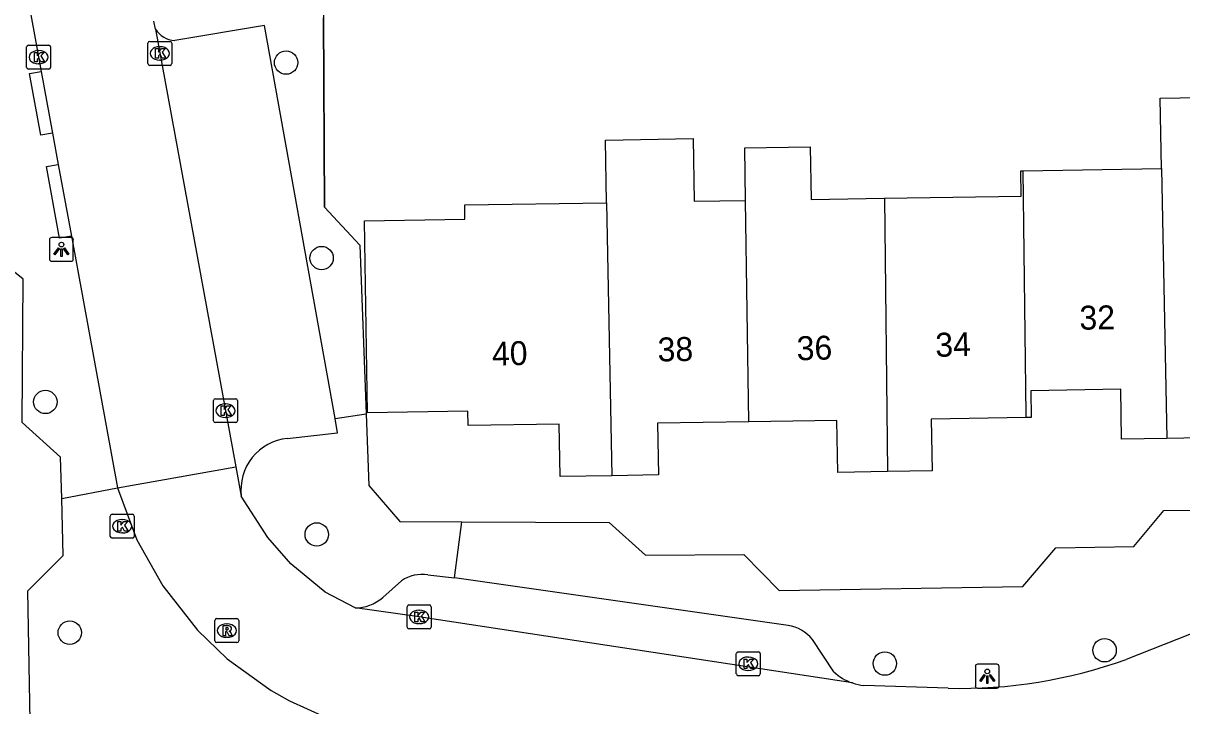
# Model space of a CAD drawing. Extents: x 157321 to 158827, y 386650 to 388532.
# Drawn here: x 158028.63 to 158077.07, y 387680.6 to 387709.14 of the extents above; entities that cross this region are included whole.
import ezdxf

# ---------------------------------------------------------------- set-up
doc = ezdxf.new("R2010")
doc.units = 0
for name, color, linetype in [('IMGEO_Boom', 7, 'Continuous'), ('IMGEO_Kolk', 7, 'Continuous'), ('IMGEO_Lichtpunt', 7, 'Continuous'), ('IMGEO_Muur', 7, 'Continuous'), ('IMGEO_Pand', 7, 'Continuous'), ('IMGEO_Pand_nummerreeks', 7, 'Continuous'), ('IMGEO_Rijbaan_lokaal_open', 7, 'Continuous'), ('IMGEO_Rioolput', 7, 'Continuous'), ('IMGEO_Voetpad_open', 7, 'Continuous')]:
    doc.layers.add(name, color=color, linetype=linetype)

msp = doc.modelspace()

# ---------------------------------------------------------------- linework, layer by layer
at = {"layer": 'IMGEO_Boom'}
for centre in [(158039.619, 387707.487), (158041.103, 387699.317), (158029.553, 387693.302), (158040.901, 387687.763), (158030.574, 387683.658), (158073.84, 387682.923), (158064.652, 387682.365)]:
    msp.add_circle(centre, 0.489, dxfattribs=at)
at = {"layer": 'IMGEO_Kolk'}
for p, q in [((158028.846, 387708.215), (158029.698, 387708.215)), ((158033.84, 387707.445), (158033.84, 387708.297)), ((158033.915, 387708.371), (158034.767, 387708.371)), ((158034.328, 387708.151), (158034.353, 387708.151)), ((158034.841, 387708.297), (158034.841, 387707.445)), ((158028.771, 387707.289), (158028.771, 387708.141)), ((158029.259, 387707.995), (158029.284, 387707.995)), ((158029.772, 387708.141), (158029.772, 387707.289)), ((158029.698, 387707.215), (158028.846, 387707.215)), ((158029.282, 387707.435), (158029.257, 387707.435)), ((158034.767, 387707.371), (158033.915, 387707.371)), ((158034.351, 387707.591), (158034.326, 387707.591)), ((158036.585, 387692.511), (158036.585, 387693.363)), ((158036.66, 387693.437), (158037.512, 387693.437)), ((158037.073, 387693.217), (158037.098, 387693.217)), ((158037.586, 387693.363), (158037.586, 387692.511)), ((158037.096, 387692.657), (158037.071, 387692.657)), ((158037.512, 387692.437), (158036.66, 387692.437)), ((158032.267, 387687.681), (158032.267, 387688.533)), ((158032.342, 387688.607), (158033.194, 387688.607)), ((158032.755, 387688.387), (158032.78, 387688.387)), ((158033.268, 387688.533), (158033.268, 387687.681)), ((158032.778, 387687.827), (158032.753, 387687.827)), ((158033.194, 387687.607), (158032.342, 387687.607)), ((158044.681, 387683.889), (158044.681, 387684.741)), ((158044.756, 387684.815), (158045.608, 387684.815)), ((158045.169, 387684.595), (158045.194, 387684.595)), ((158045.682, 387684.741), (158045.682, 387683.889)), ((158045.192, 387684.035), (158045.167, 387684.035)), ((158045.608, 387683.815), (158044.756, 387683.815)), ((158058.443, 387681.93), (158058.443, 387682.782)), ((158058.518, 387682.856), (158059.37, 387682.856)), ((158058.931, 387682.636), (158058.956, 387682.636)), ((158059.444, 387682.782), (158059.444, 387681.93)), ((158058.954, 387682.076), (158058.929, 387682.076)), ((158059.37, 387681.856), (158058.518, 387681.856))]:
    msp.add_line(p, q, dxfattribs=at)
for points in [[(158028.846, 387708.215), (158029.698, 387708.215)], [(158033.84, 387707.445), (158033.84, 387708.297)], [(158033.915, 387708.371), (158034.767, 387708.371)], [(158034.841, 387708.297), (158034.841, 387707.445)], [(158028.771, 387707.289), (158028.771, 387708.141)], [(158029.092, 387707.915), (158029.215, 387707.915), (158029.215, 387707.764), (158029.345, 387707.915), (158029.509, 387707.915), (158029.363, 387707.764), (158029.516, 387707.515), (158029.364, 387707.515), (158029.279, 387707.679), (158029.215, 387707.612), (158029.215, 387707.515), (158029.092, 387707.515), (158029.092, 387707.915)], [(158029.772, 387708.141), (158029.772, 387707.289)], [(158034.161, 387708.071), (158034.284, 387708.071), (158034.284, 387707.92), (158034.414, 387708.071), (158034.578, 387708.071), (158034.432, 387707.92), (158034.585, 387707.671), (158034.433, 387707.671), (158034.348, 387707.835), (158034.284, 387707.768), (158034.284, 387707.671), (158034.161, 387707.671), (158034.161, 387708.071)], [(158029.698, 387707.215), (158028.846, 387707.215)], [(158034.767, 387707.371), (158033.915, 387707.371)], [(158036.585, 387692.511), (158036.585, 387693.363)], [(158036.66, 387693.437), (158037.512, 387693.437)], [(158036.906, 387693.137), (158037.029, 387693.137), (158037.029, 387692.986), (158037.159, 387693.137), (158037.323, 387693.137), (158037.177, 387692.986), (158037.33, 387692.737), (158037.178, 387692.737), (158037.093, 387692.901), (158037.029, 387692.834), (158037.029, 387692.737), (158036.906, 387692.737), (158036.906, 387693.137)], [(158037.586, 387693.363), (158037.586, 387692.511)], [(158037.512, 387692.437), (158036.66, 387692.437)], [(158032.267, 387687.681), (158032.267, 387688.533)], [(158032.342, 387688.607), (158033.194, 387688.607)], [(158032.588, 387688.307), (158032.711, 387688.307), (158032.711, 387688.156), (158032.841, 387688.307), (158033.005, 387688.307), (158032.859, 387688.156), (158033.012, 387687.907), (158032.86, 387687.907), (158032.775, 387688.071), (158032.711, 387688.004), (158032.711, 387687.907), (158032.588, 387687.907), (158032.588, 387688.307)], [(158033.268, 387688.533), (158033.268, 387687.681)], [(158033.194, 387687.607), (158032.342, 387687.607)], [(158044.681, 387683.889), (158044.681, 387684.741)], [(158044.756, 387684.815), (158045.608, 387684.815)], [(158045.002, 387684.515), (158045.125, 387684.515), (158045.125, 387684.364), (158045.255, 387684.515), (158045.419, 387684.515), (158045.273, 387684.364), (158045.426, 387684.115), (158045.274, 387684.115), (158045.189, 387684.279), (158045.125, 387684.212), (158045.125, 387684.115), (158045.002, 387684.115), (158045.002, 387684.515)], [(158045.682, 387684.741), (158045.682, 387683.889)], [(158045.608, 387683.815), (158044.756, 387683.815)], [(158058.443, 387681.93), (158058.443, 387682.782)], [(158058.518, 387682.856), (158059.37, 387682.856)], [(158058.764, 387682.556), (158058.887, 387682.556), (158058.887, 387682.405), (158059.017, 387682.556), (158059.181, 387682.556), (158059.035, 387682.405), (158059.188, 387682.156), (158059.036, 387682.156), (158058.951, 387682.32), (158058.887, 387682.253), (158058.887, 387682.156), (158058.764, 387682.156), (158058.764, 387682.556)], [(158059.444, 387682.782), (158059.444, 387681.93)], [(158059.37, 387681.856), (158058.518, 387681.856)]]:
    msp.add_lwpolyline(points, dxfattribs=at)
for centre, start, end in [((158028.848, 387708.139), 91.552, 178.448), ((158028.848, 387708.139), 91.552, 178.448), ((158029.696, 387708.139), 1.552, 88.448), ((158029.696, 387708.139), 1.552, 88.448), ((158033.917, 387708.295), 91.552, 178.448), ((158033.917, 387708.295), 91.552, 178.448), ((158034.765, 387708.295), 1.552, 88.448), ((158034.765, 387708.295), 1.552, 88.448), ((158028.848, 387707.291), 181.552, 268.448), ((158028.848, 387707.291), 181.552, 268.448), ((158029.696, 387707.291), 271.552, 358.448), ((158029.696, 387707.291), 271.552, 358.448), ((158033.917, 387707.447), 181.552, 268.448), ((158033.917, 387707.447), 181.552, 268.448), ((158034.765, 387707.447), 271.552, 358.448), ((158034.765, 387707.447), 271.552, 358.448), ((158036.662, 387693.361), 91.552, 178.448), ((158036.662, 387693.361), 91.552, 178.448), ((158037.51, 387693.361), 1.552, 88.448), ((158037.51, 387693.361), 1.552, 88.448), ((158036.662, 387692.513), 181.552, 268.448), ((158036.662, 387692.513), 181.552, 268.448), ((158037.51, 387692.513), 271.552, 358.448), ((158037.51, 387692.513), 271.552, 358.448), ((158032.344, 387688.531), 91.552, 178.448), ((158032.344, 387688.531), 91.552, 178.448), ((158033.192, 387688.531), 1.552, 88.448), ((158033.192, 387688.531), 1.552, 88.448), ((158032.344, 387687.683), 181.552, 268.448), ((158032.344, 387687.683), 181.552, 268.448), ((158033.192, 387687.683), 271.552, 358.448), ((158033.192, 387687.683), 271.552, 358.448), ((158044.758, 387684.739), 91.552, 178.448), ((158044.758, 387684.739), 91.552, 178.448), ((158045.606, 387684.739), 1.552, 88.448), ((158045.606, 387684.739), 1.552, 88.448), ((158044.758, 387683.891), 181.552, 268.448), ((158044.758, 387683.891), 181.552, 268.448), ((158045.606, 387683.891), 271.552, 358.448), ((158045.606, 387683.891), 271.552, 358.448), ((158058.52, 387682.78), 91.552, 178.448), ((158058.52, 387682.78), 91.552, 178.448), ((158059.368, 387682.78), 1.552, 88.448), ((158059.368, 387682.78), 1.552, 88.448), ((158058.52, 387681.932), 181.552, 268.448), ((158058.52, 387681.932), 181.552, 268.448), ((158059.368, 387681.932), 271.552, 358.448), ((158059.368, 387681.932), 271.552, 358.448)]:
    msp.add_arc(centre, 0.0765, start, end, dxfattribs=at)
for centre, major_axis, ratio, start_param, end_param in [((158034.327, 387707.871), (-0.387, 0.002), 0.722429, 4.712389, 7.853982), ((158034.352, 387707.871), (-0.39, 0.002), 0.717154, 1.570796, 4.712389), ((158029.258, 387707.715), (-0.387, 0.002), 0.722429, 4.712389, 7.853982), ((158029.283, 387707.715), (-0.39, 0.002), 0.717154, 1.570796, 4.712389), ((158037.072, 387692.937), (-0.387, 0.002), 0.722429, 4.712389, 7.853982), ((158037.097, 387692.937), (-0.39, 0.002), 0.717154, 1.570796, 4.712389), ((158032.754, 387688.107), (-0.387, 0.002), 0.722429, 4.712389, 7.853982), ((158032.779, 387688.107), (-0.39, 0.002), 0.717154, 1.570796, 4.712389), ((158045.168, 387684.315), (-0.387, 0.002), 0.722429, 4.712389, 7.853982), ((158045.193, 387684.315), (-0.39, 0.002), 0.717154, 1.570796, 4.712389), ((158058.93, 387682.356), (-0.387, 0.002), 0.722429, 4.712389, 7.853982), ((158058.955, 387682.356), (-0.39, 0.002), 0.717154, 1.570796, 4.712389)]:
    msp.add_ellipse(centre, major_axis=major_axis, ratio=ratio, start_param=start_param, end_param=end_param, dxfattribs=at)
at = {"layer": 'IMGEO_Lichtpunt'}
for p, q in [((158029.726, 387700.082), (158029.726, 387699.275)), ((158029.726, 387700.082), (158029.726, 387699.275)), ((158030.628, 387700.177), (158029.82, 387700.177)), ((158030.628, 387700.177), (158029.82, 387700.177)), ((158030.722, 387699.275), (158030.722, 387700.082)), ((158030.722, 387699.275), (158030.722, 387700.082)), ((158029.82, 387699.181), (158030.628, 387699.181)), ((158029.82, 387699.181), (158030.628, 387699.181)), ((158068.436, 387682.24), (158068.436, 387681.433)), ((158068.436, 387682.24), (158068.436, 387681.433)), ((158069.338, 387682.335), (158068.53, 387682.335)), ((158069.338, 387682.335), (158068.53, 387682.335)), ((158069.432, 387681.433), (158069.432, 387682.24)), ((158069.432, 387681.433), (158069.432, 387682.24)), ((158068.53, 387681.339), (158069.338, 387681.339)), ((158068.53, 387681.339), (158069.338, 387681.339))]:
    msp.add_line(p, q, dxfattribs=at)
for points in [[(158030.1, 387699.746), (158030.139, 387699.718), (158029.951, 387699.456), (158029.913, 387699.483), (158030.1, 387699.746)], [(158030.202, 387699.698), (158030.249, 387699.698), (158030.249, 387699.376), (158030.202, 387699.376), (158030.202, 387699.698)], [(158030.312, 387699.718), (158030.35, 387699.745), (158030.537, 387699.483), (158030.498, 387699.455), (158030.312, 387699.718)], [(158068.81, 387681.904), (158068.849, 387681.876), (158068.661, 387681.614), (158068.623, 387681.641), (158068.81, 387681.904)], [(158068.912, 387681.856), (158068.959, 387681.856), (158068.959, 387681.534), (158068.912, 387681.534), (158068.912, 387681.856)], [(158069.022, 387681.876), (158069.06, 387681.903), (158069.247, 387681.641), (158069.208, 387681.613), (158069.022, 387681.876)]]:
    msp.add_lwpolyline(points, dxfattribs=at)
for centre in [(158030.225, 387699.88), (158068.935, 387682.038)]:
    msp.add_circle(centre, 0.0994, dxfattribs=at)
for centre, start, end in [((158029.82, 387700.082), 90, 180), ((158029.82, 387700.082), 90, 180), ((158030.628, 387700.082), 0, 90), ((158030.628, 387700.082), 0, 90), ((158029.82, 387699.275), 180, 270), ((158029.82, 387699.275), 180, 270), ((158030.628, 387699.275), 270, 0), ((158030.628, 387699.275), 270, 360), ((158068.53, 387682.24), 90, 180), ((158068.53, 387682.24), 90, 180), ((158069.338, 387682.24), 0, 90), ((158069.338, 387682.24), 0, 90), ((158068.53, 387681.433), 180, 270), ((158068.53, 387681.433), 180, 270), ((158069.338, 387681.433), 270, 0), ((158069.338, 387681.433), 270, 360)]:
    msp.add_arc(centre, 0.0946, start, end, dxfattribs=at)
at = {"layer": 'IMGEO_Muur'}
msp.add_lwpolyline([(158041.219, 387701.442), (158041.185, 387709.36)], dxfattribs=at)
at = {"layer": 'IMGEO_Pand'}
for points in [[(158076.22, 387703.058), (158076.16, 387706.007), (158081.97, 387706.1), (158082.017, 387703.15), (158082.238, 387703.154), (158082.384, 387693.935), (158078.556, 387693.875), (158078.589, 387691.809), (158076.449, 387691.775)], [(158053.018, 387701.631), (158052.967, 387704.252), (158056.635, 387704.31), (158056.677, 387701.689), (158058.83, 387701.723)], [(158058.83, 387701.723), (158058.798, 387703.919), (158061.533, 387703.96), (158061.565, 387701.766), (158064.643, 387701.815)], [(158064.643, 387701.815), (158070.351, 387701.905), (158070.334, 387702.965), (158070.442, 387702.967)], [(158070.442, 387702.967), (158076.22, 387703.058)], [(158070.561, 387692.651), (158070.562, 387692.759), (158070.442, 387702.967)], [(158076.22, 387703.058), (158076.449, 387691.775)], [(158053.239, 387690.22), (158051.072, 387690.186), (158051.038, 387692.378), (158047.231, 387692.318), (158047.222, 387692.918), (158043.023, 387692.852), (158042.896, 387700.872), (158047.095, 387700.938), (158047.085, 387701.537), (158053.018, 387701.631)], [(158053.018, 387701.631), (158053.239, 387690.22)], [(158058.966, 387692.473), (158058.83, 387701.723)], [(158064.643, 387701.815), (158064.764, 387690.389)], [(158076.449, 387691.775), (158074.551, 387691.745), (158074.518, 387693.83), (158070.752, 387693.77), (158070.769, 387692.654), (158070.561, 387692.651)], [(158070.561, 387692.651), (158066.595, 387692.588), (158066.629, 387690.418), (158064.764, 387690.389)], [(158058.966, 387692.473), (158055.151, 387692.412), (158055.185, 387690.251), (158053.239, 387690.22)], [(158064.764, 387690.389), (158062.681, 387690.356), (158062.647, 387692.531), (158058.966, 387692.473)]]:
    msp.add_lwpolyline(points, dxfattribs=at)
at = {"layer": 'IMGEO_Rijbaan_lokaal_open'}
for points in [[(158025.928, 387726.025), (158029.383, 387707.116)], [(158034.153, 387708.889), (158034.091, 387709.226)], [(158034.153, 387708.889), (158037.516, 387690.591)], [(158029.383, 387707.116), (158029.854, 387704.537)], [(158029.854, 387704.537), (158030.093, 387703.229)], [(158030.093, 387703.229), (158030.639, 387700.237)], [(158030.639, 387700.237), (158032.563, 387689.708)], [(158032.563, 387689.708), (158037.516, 387690.591)], [(158037.516, 387690.591), (158037.741, 387689.364)], [(158032.563, 387689.708), (158033.379, 387687.54), (158034.459, 387685.616), (158035.92, 387683.755), (158037.157, 387682.562), (158038.99, 387681.241), (158039.761, 387680.802), (158041.239, 387680.144), (158043.01, 387679.599), (158045.113, 387679.294)], [(158042.501, 387684.695), (158041.255, 387685.349), (158039.823, 387686.538), (158038.857, 387687.639), (158037.741, 387689.364)], [(158087.591, 387687.607), (158074.74, 387682.537)], [(158063.296, 387681.554), (158045.35, 387684.289), (158045.182, 387684.315), (158042.501, 387684.695)], [(158067.295, 387681.333), (158063.771, 387681.448)]]:
    msp.add_lwpolyline(points, dxfattribs=at)
for centre, radius, start, end in [((158067.782, 387701.94), 20.613, 268.6453, 289.7273), ((158064.011, 387683.643), 2.208, 251.0927, 263.7475)]:
    msp.add_arc(centre, radius, start, end, dxfattribs=at)
at = {"layer": 'IMGEO_Rioolput'}
for p, q in [((158036.637, 387683.317), (158036.637, 387684.169)), ((158036.712, 387684.243), (158037.564, 387684.243)), ((158037.125, 387684.023), (158037.15, 387684.023)), ((158037.638, 387684.169), (158037.638, 387683.317)), ((158037.148, 387683.463), (158037.123, 387683.463)), ((158037.564, 387683.243), (158036.712, 387683.243))]:
    msp.add_line(p, q, dxfattribs=at)
for points in [[(158036.637, 387683.317), (158036.637, 387684.169)], [(158036.712, 387684.243), (158037.564, 387684.243)], [(158037.226, 387683.941), (158036.974, 387683.943), (158036.974, 387683.543)], [(158037.638, 387684.169), (158037.638, 387683.317)], [(158036.974, 387683.543), (158037.098, 387683.543), (158037.098, 387683.705), (158037.109, 387683.705)], [(158037.152, 387683.862), (158037.098, 387683.862), (158037.098, 387683.781)], [(158037.098, 387683.781), (158037.15, 387683.781)], [(158037.156, 387683.676), (158037.227, 387683.543), (158037.367, 387683.543), (158037.302, 387683.669)], [(158037.564, 387683.243), (158036.712, 387683.243)]]:
    msp.add_lwpolyline(points, dxfattribs=at)
for centre, radius, start, end in [((158036.714, 387684.167), 0.0765, 91.552, 178.448), ((158036.714, 387684.167), 0.0765, 91.552, 178.448), ((158037.225, 387683.831), 0.109, 350.3612, 89.416), ((158037.562, 387684.167), 0.0765, 1.552, 88.448), ((158037.562, 387684.167), 0.0765, 1.552, 88.448), ((158037.108, 387683.652), 0.0533, 26.0293, 88.6989), ((158037.134, 387683.97), 0.19, 274.7715, 282.9687), ((158037.158, 387683.766), 0.0964, 77.0061, 93.1865), ((158037.172, 387683.823), 0.0378, 276.6634, 79.6772), ((158037.223, 387683.831), 0.112, 277.5842, 350.9817), ((158037.207, 387683.616), 0.108, 29.5134, 73.7905), ((158036.714, 387683.319), 0.0765, 181.552, 268.448), ((158036.714, 387683.319), 0.0765, 181.552, 268.448), ((158037.562, 387683.319), 0.0765, 271.552, 358.448), ((158037.562, 387683.319), 0.0765, 271.552, 358.448)]:
    msp.add_arc(centre, radius, start, end, dxfattribs=at)
for centre, major_axis, ratio, start_param, end_param in [((158037.124, 387683.743), (-0.387, 0.002), 0.722429, 4.712389, 7.853982), ((158037.149, 387683.743), (-0.39, 0.002), 0.717154, 1.570796, 4.712389)]:
    msp.add_ellipse(centre, major_axis=major_axis, ratio=ratio, start_param=start_param, end_param=end_param, dxfattribs=at)
at = {"layer": 'IMGEO_Voetpad_open'}
for points in [[(158041.171, 387712.548), (158041.185, 387709.36), (158041.219, 387701.442), (158042.703, 387699.857), (158042.966, 387692.799)], [(158041.671, 387692.609), (158038.716, 387709.045), (158034.961, 387708.407)], [(158029.854, 387704.537), (158029.362, 387704.45), (158028.891, 387707.029), (158029.383, 387707.116)], [(158030.639, 387700.237), (158030.147, 387700.15), (158029.601, 387703.142), (158030.093, 387703.229)], [(158030.236, 387689.26), (158030.19, 387690.992), (158028.587, 387692.438), (158028.622, 387698.434), (158026.839, 387699.858), (158025.459, 387699.866), (158025.407, 387702.203)], [(158041.671, 387692.609), (158042.966, 387692.799)], [(158042.966, 387692.799), (158043.078, 387689.804), (158044.37, 387688.308), (158046.972, 387688.294)], [(158039.667, 387691.779), (158041.772, 387692.009), (158041.671, 387692.609)], [(158046.972, 387688.294), (158053.126, 387688.26), (158054.639, 387686.894), (158058.758, 387686.924), (158060.231, 387685.419), (158070.415, 387685.584), (158071.8, 387687.207), (158075.068, 387687.255), (158076.324, 387688.758), (158085.329, 387688.811), (158086.518, 387690.145)], [(158044.701, 387676.539), (158044.291, 387676.535), (158042.876, 387674.932), (158030.492, 387674.661), (158028.967, 387676.847), (158028.815, 387685.402), (158030.3, 387686.884), (158030.236, 387689.26)], [(158030.236, 387689.26), (158032.563, 387689.708)], [(158046.656, 387685.945), (158046.972, 387688.294)], [(158045.546, 387686.072), (158046.656, 387685.945)], [(158060.607, 387683.952), (158046.656, 387685.945)], [(158043.659, 387685.128), (158044.437, 387685.829)], [(158062.519, 387682.02), (158061.625, 387683.372)]]:
    msp.add_lwpolyline(points, dxfattribs=at)
for centre, radius, start, end in [((158035.054, 387709.481), 1.078, 213.312, 265.0529), ((158039.898, 387689.62), 2.172, 96.0949, 186.7593), ((158045.303, 387684.53), 1.561, 81.0303, 123.6879), ((158042.507, 387686.445), 1.75, 269.8139, 311.1897), ((158060.385, 387682.379), 1.588, 38.6843, 81.9716), ((158064.02, 387683.642), 2.21, 227.2168, 250.8774)]:
    msp.add_arc(centre, radius, start, end, dxfattribs=at)

# ---------------------------------------------------------------- texts
at = {"layer": 'IMGEO_Pand_nummerreeks'}
for s, rotation, p in [('32', 0.8127, (158072.795, 387696.32)), ('36', 1.415, (158060.977, 387695.042)), ('34', 1.415, (158066.774, 387695.186)), ('40', 1.5694, (158048.239, 387694.812)), ('38', 1.1131, (158055.16, 387694.992))]:
    msp.add_text(s, height=1, rotation=rotation, dxfattribs=at).set_placement(p)

doc.saveas('drawing.dxf')
